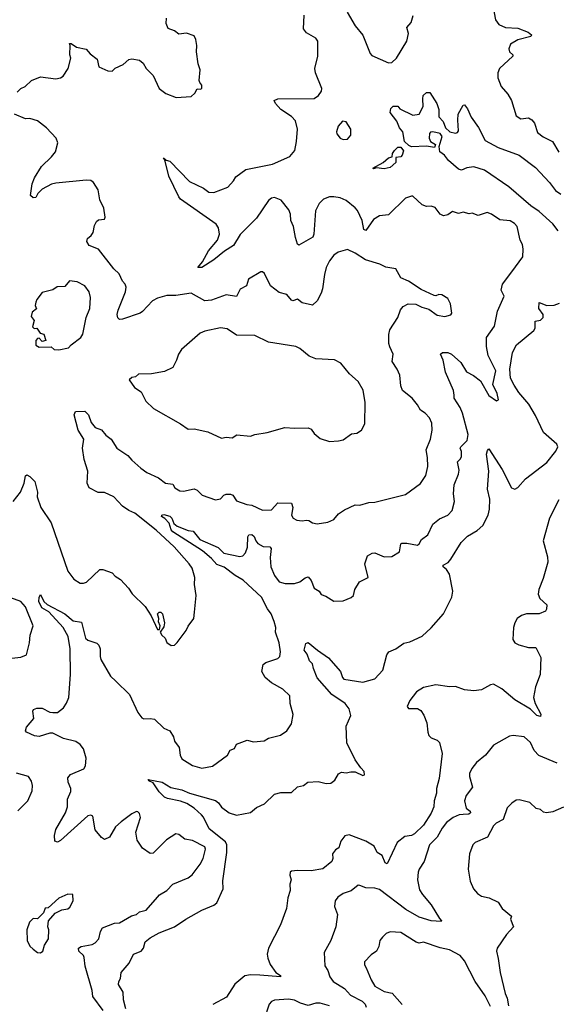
# Model space of a CAD drawing. Extents: x 2057697 to 2160550, y 827490 to 1016834.
# Tile 421 of 509: x 2106937 to 2110475, y 976105 to 982586. Entities that reach past the tile are written whole.
import ezdxf

# ---------------------------------------------------------------- set-up
doc = ezdxf.new("R2010")
doc.units = 0

msp = doc.modelspace()

# ---------------------------------------------------------------- linework, layer by layer
at = {"layer": '0CON20XD'}
for points in [[(2110049.1, 982689.1), (2110068.6, 982585), (2110090.8, 982555), (2110135, 982535.5), (2110215, 982529.4), (2110284, 982504), (2110306.1, 982486.1), (2110300, 982475), (2110215, 982454.3), (2110166.2, 982425), (2110157, 982393), (2110161.2, 982375), (2110181.2, 982355), (2110183.3, 982345), (2110095.3, 982264.7), (2110082.8, 982235), (2110082.9, 982202.9), (2110105.4, 982145.4), (2110150, 982095), (2110172.5, 982055), (2110205, 981952.5), (2110235, 981932.5), (2110285, 981938.8), (2110307.7, 981927.7), (2110324, 981904), (2110344.2, 981844.2), (2110381.2, 981815), (2110443.2, 981783.2), (2110485, 981713.8)], [(2109174.1, 978885.9), (2109230, 978915), (2109208, 979005), (2109225, 979056.2), (2109255.6, 979074.4), (2109275, 979077.5), (2109335, 979050.6), (2109385, 979051.9), (2109436.5, 979083.5), (2109444.3, 979135), (2109450.9, 979139.1), (2109485, 979139.4), (2109555, 979127.5), (2109565.8, 979135), (2109582, 979165), (2109624, 979195), (2109656, 979265), (2109698.9, 979301.1), (2109755, 979323.8), (2109783.8, 979355), (2109798, 979415), (2109792.5, 979465), (2109795.7, 979524.3), (2109824.2, 979595), (2109828.3, 979621.7), (2109817.8, 979675), (2109838.6, 979695), (2109845, 979710), (2109844.5, 979744.5), (2109835.8, 979765), (2109839.2, 979775), (2109881.4, 979815), (2109888.5, 979855), (2109850.9, 979995), (2109835, 980034), (2109795.6, 980095), (2109795.6, 980115), (2109792.7, 980145), (2109738.6, 980265), (2109724.5, 980344.5), (2109706.7, 980383.3), (2109720, 980395), (2109755, 980394.2), (2109778.8, 980385), (2109839.7, 980329.7), (2109877, 980267), (2109924.4, 980244.4), (2109968.6, 980208.6), (2110025, 980111.2), (2110075, 980077.5), (2110087, 980083), (2110080, 980125), (2110050, 980185), (2110070.5, 980275), (2110019.2, 980375), (2110009.4, 980435), (2110008.1, 980495), (2110060.7, 980569.3), (2110081.7, 980668.3), (2110125.7, 980765), (2110104.6, 980804.6), (2110114.4, 980845.6), (2110175, 980926.2), (2110247.5, 981025), (2110251.2, 981075), (2110246.2, 981105), (2110230, 981135), (2110210, 981225), (2110194, 981245), (2110165, 981260.8), (2110097.7, 981267.7), (2110042.5, 981305), (2110013.6, 981316.4), (2109955, 981297.5), (2109915, 981312.5), (2109895, 981307.5), (2109855, 981320), (2109825, 981311.2), (2109785, 981323.8), (2109755, 981300.8), (2109725, 981293.8), (2109705, 981306.7), (2109670.5, 981350.5), (2109645, 981358.8), (2109615, 981356.7), (2109585, 981366.7), (2109525, 981423.3), (2109515, 981423.3), (2109475, 981410), (2109365, 981302), (2109305, 981294), (2109265, 981270), (2109215, 981198.5), (2109201.5, 981205), (2109190.3, 981265), (2109159.4, 981329.4), (2109145, 981348.2), (2109085.6, 981395), (2109045, 981412.5), (2109005, 981420), (2108975, 981419.4), (2108936.2, 981405), (2108908.1, 981375), (2108883.4, 981326.6), (2108872.7, 981175), (2108865.9, 981155), (2108775, 981102), (2108765, 981107.5), (2108751.1, 981151.1), (2108739.5, 981225), (2108720.6, 981265), (2108719.1, 981305), (2108707.8, 981335), (2108657.5, 981397.5), (2108615, 981414.4), (2108595, 981410.6), (2108574, 981396), (2108495, 981279.2), (2108387.8, 981172.2), (2108345, 981098.8), (2108285, 981061.4), (2108215.5, 981004.5), (2108135, 980954), (2108110, 980955), (2108139.1, 980990.9), (2108180.4, 981065), (2108239.1, 981135), (2108252.3, 981175), (2108246.4, 981215), (2108229.1, 981239.1), (2107996.2, 981405), (2107985, 981418.8), (2107918.1, 981555), (2107892.5, 981662.5), (2107883.8, 981676.2), (2107900.7, 981660.7), (2107925, 981653.8), (2108055, 981520), (2108147.4, 981477.4), (2108180.9, 981450.9), (2108215, 981447.5), (2108305.8, 981484.2), (2108345, 981526.2), (2108359.1, 981550.9), (2108425, 981599.2), (2108600, 981635), (2108715, 981684.3), (2108747.5, 981725), (2108758.1, 981785), (2108765.8, 981865), (2108751.2, 981921.2), (2108725, 981948), (2108655, 981994.2), (2108621.2, 982035), (2108612.5, 982055), (2108635, 982065.7), (2108875, 982066.2), (2108904.2, 982085.8), (2108923.9, 982116.1), (2108926.1, 982133.9), (2108883.1, 982235), (2108878.9, 982265), (2108898.6, 982345), (2108899.2, 982445), (2108885, 982464), (2108825, 982500), (2108805.7, 982525), (2108809.6, 982615)], [(2109091.9, 982635), (2109144.7, 982544.7), (2109194.2, 982485), (2109242.7, 982362.7), (2109255, 982351.2), (2109365, 982302.5), (2109385, 982303.3), (2109417.7, 982332.3), (2109485.8, 982445), (2109496.2, 982495), (2109483.8, 982535), (2109512.5, 982567.5), (2109525.5, 982614.5)], [(2106920.7, 982109.3), (2106945, 982133.3), (2106974.1, 982145.9), (2107015, 982186), (2107075, 982210), (2107175, 982196.7), (2107205.9, 982204.1), (2107222.5, 982215), (2107256.7, 982265), (2107273, 982333), (2107266.7, 982355), (2107270, 982415), (2107265, 982430), (2107275, 982430), (2107310, 982405), (2107375, 982391.2), (2107400.5, 982360.5), (2107447.5, 982325), (2107457.5, 982275), (2107518.3, 982248.3), (2107545, 982247.5), (2107565, 982266.7), (2107618.8, 982291.2), (2107656.1, 982323.9), (2107675, 982328.8), (2107725, 982320), (2107749.3, 982299.3), (2107770, 982265), (2107815, 982217.5), (2107855, 982133.3), (2107900, 982100), (2107966.7, 982073.3), (2108065, 982081.2), (2108088.8, 982101.2), (2108105, 982130), (2108125, 982127.5), (2108135, 982132.5), (2108136.2, 982155), (2108121.7, 982171.7), (2108118.8, 982185), (2108125.7, 982255.7), (2108111.2, 982295), (2108100, 982375), (2108102.5, 982415), (2108096.4, 982456.4), (2108085, 982480), (2108035, 982497.5), (2107985, 982490), (2107955, 982513.3), (2107915, 982527.5), (2107901.7, 982561.7), (2107903.8, 982595)], [(2110481.6, 981195), (2110445, 981242.4), (2110355, 981323.3), (2110300.8, 981360.8), (2110155, 981485.7), (2109996.2, 981595), (2109925, 981618.2), (2109878.9, 981611.1), (2109845, 981594.6), (2109825, 981602.5), (2109759.5, 981659.5), (2109733.2, 981693.2), (2109701.4, 981715), (2109697.9, 981752.1), (2109717, 981817), (2109705, 981836), (2109655, 981846.7), (2109640, 981845), (2109633, 981837), (2109632.5, 981805), (2109640, 981785), (2109672.5, 981765), (2109666.2, 981743.8), (2109613.6, 981753.6), (2109515, 981748.8), (2109497.7, 981757.7), (2109468.8, 981785), (2109457.7, 981847.7), (2109436.2, 981875), (2109418.6, 981918.6), (2109374, 981975), (2109379.3, 982000.7), (2109395, 982016.2), (2109425, 982016), (2109438.3, 981998.3), (2109525, 981958), (2109565.7, 981964.3), (2109593.1, 982015), (2109589.2, 982065), (2109593.2, 982086.8), (2109615, 982107.5), (2109635, 982107.5), (2109682, 982035), (2109696, 981995), (2109696, 981946), (2109723.3, 981915), (2109738.1, 981875), (2109768.1, 981848.1), (2109805, 981839.4), (2109817.2, 981842.8), (2109825.6, 981855), (2109819.6, 981925), (2109823.3, 981965), (2109855, 982023.8), (2109865, 982026.2), (2109885, 981998.8), (2109907.8, 981945), (2109957.3, 981877.3), (2110000, 981790), (2110085, 981744), (2110225, 981694.6), (2110332, 981612), (2110423.4, 981515), (2110462.4, 981462.4), (2110497.9, 981437.9)], [(2106893.8, 979415), (2106942, 979475), (2106965.7, 979535), (2106976.2, 979583.8), (2106985, 979590), (2107005, 979578.8), (2107037, 979547), (2107054.3, 979475), (2107052.9, 979445), (2107075.7, 979375), (2107143.4, 979273.4), (2107253.3, 978955), (2107293.7, 978903.7), (2107335, 978876.2), (2107356.4, 978876.4), (2107376.4, 978883.6), (2107465, 978967.5), (2107485, 978966.7), (2107545, 978945.8), (2107565, 978923.8), (2107600.9, 978900.9), (2107653.8, 978845), (2107677.3, 978807.3), (2107762.3, 978722.3), (2107802.7, 978662.7), (2107845, 978572.5), (2107858.3, 978571.7), (2107862.5, 978595), (2107851.7, 978621.7), (2107853.8, 978645), (2107844.4, 978675.6), (2107855, 978686.2), (2107865, 978686.2), (2107877.5, 978675), (2107890, 978615), (2107885, 978590), (2107862.5, 978555), (2107872.5, 978535), (2107893.8, 978515), (2107905, 978486.2), (2107935, 978466.2), (2107955, 978468.8), (2107974.2, 978485.8), (2108033.8, 978565), (2108046.4, 978593.6), (2108083.3, 978645), (2108087, 978687), (2108098.8, 978795), (2108087.5, 978867.5), (2108090, 978915), (2108071.9, 978975), (2108052.5, 979005), (2107954.6, 979115), (2107835.4, 979225), (2107695, 979336.7), (2107655, 979355.6), (2107614.5, 979384.5), (2107556, 979445), (2107495, 979474.3), (2107453.6, 979473.6), (2107394, 979505), (2107381.2, 979535), (2107385.5, 979615), (2107361.2, 979691.2), (2107350.6, 979765), (2107359.5, 979825), (2107321.9, 979885), (2107295.6, 979985), (2107305, 980007.5), (2107365, 980009.2), (2107390, 979985), (2107406.7, 979935), (2107435, 979901.2), (2107476.1, 979886.1), (2107505, 979850.6), (2107539.2, 979825), (2107575.8, 979765), (2107648.1, 979718.1), (2107675, 979685.8), (2107734, 979634), (2107774, 979605), (2107850.9, 979570.9), (2107896.1, 979536.1), (2107945, 979528.6), (2107958.8, 979505), (2107991.2, 979485), (2108015, 979482.2), (2108085, 979497.5), (2108105, 979488), (2108138.8, 979455), (2108225, 979425.7), (2108258.6, 979431.4), (2108280, 979455), (2108295, 979462), (2108325, 979463.3), (2108340, 979455), (2108365, 979419.2), (2108432.5, 979395), (2108465, 979390.6), (2108535, 979357.8), (2108595, 979360.5), (2108635, 979405.7), (2108725, 979403.3), (2108734.4, 979375), (2108726, 979325), (2108736.2, 979305), (2108761.7, 979291.7), (2108795, 979286.2), (2108825, 979292.5), (2108839.3, 979289.3), (2108864.3, 979274.3), (2108895, 979267.5), (2108965, 979278.8), (2109005, 979296.7), (2109036.1, 979333.9), (2109075, 979360), (2109145, 979392), (2109175, 979390), (2109235, 979408.8), (2109275, 979409.2), (2109475, 979460.6), (2109575, 979532), (2109610, 979585), (2109622.9, 979645), (2109621.5, 979705), (2109611.8, 979755), (2109641.5, 979825), (2109651.5, 979885), (2109649.4, 979929.4), (2109634.3, 979965), (2109605.3, 979995.3), (2109574.2, 980015), (2109555, 980051.2), (2109520, 980095), (2109455.8, 980145.8), (2109445.8, 980175), (2109438, 980245), (2109420.8, 980285), (2109388.1, 980335), (2109394.3, 980385), (2109373.4, 980433.4), (2109365.4, 980455.4), (2109365.9, 980514.1), (2109373.1, 980545), (2109426, 980625), (2109443.8, 980675), (2109461.2, 980698.8), (2109493.6, 980716.4), (2109545, 980713.3), (2109583, 980693), (2109630, 980680), (2109685, 980640), (2109735, 980632), (2109775, 980643.3), (2109780, 980655), (2109772, 980715), (2109755, 980750), (2109715, 980773.8), (2109695, 980776.7), (2109675, 980767.5), (2109665, 980770), (2109578.8, 980808.8), (2109495, 980863.8), (2109445, 980886), (2109412.5, 980945), (2109345.9, 980955.9), (2109307.3, 980977.3), (2109213.3, 981005), (2109145, 981050), (2109095, 981073.1), (2109033.4, 981056.6), (2109004, 981035), (2108975, 980998.8), (2108954.5, 980955.5), (2108942.4, 980907.6), (2108928.9, 980815), (2108921.5, 980785), (2108895, 980736.2), (2108865, 980705.8), (2108795, 980723.1), (2108765, 980745.8), (2108735, 980735.7), (2108725, 980739.2), (2108695, 980776.7), (2108645, 980790), (2108587.1, 980835), (2108548.8, 980915), (2108535.7, 980925.7), (2108525, 980926), (2108442.7, 980877.3), (2108429.4, 980835), (2108387.9, 980812.1), (2108365, 980763.1), (2108295, 980774.7), (2108199.4, 980740.6), (2108156.1, 980736.1), (2108065, 980785.5), (2107965, 980769.4), (2107905, 980770.8), (2107845, 980752.5), (2107811.2, 980735), (2107746.2, 980665), (2107730, 980655), (2107613.8, 980613.8), (2107595, 980613.3), (2107582.3, 980622.3), (2107579.2, 980645), (2107585.6, 980674.4), (2107633.3, 980795), (2107636.9, 980825), (2107631.4, 980845), (2107614.4, 980865), (2107592.9, 980912.9), (2107556, 980946), (2107456.2, 981076.2), (2107395, 981100), (2107378, 981125), (2107383.8, 981145), (2107408, 981165), (2107420.8, 981185), (2107428.8, 981231.2), (2107442.1, 981257.9), (2107455, 981268.8), (2107495, 981272.5), (2107500, 981285), (2107490, 981345), (2107465, 981400), (2107454, 981465), (2107423.5, 981513.5), (2107405, 981527.1), (2107375, 981530.6), (2107175, 981510.8), (2107147.3, 981502.7), (2107085, 981470), (2107057.7, 981442.3), (2107043.6, 981416.4), (2107025, 981413.3), (2107008.3, 981428.3), (2107020, 981505), (2107035.5, 981544.5), (2107080.7, 981619.3), (2107146.7, 981683.3), (2107173.3, 981715), (2107188.8, 981775), (2107176.2, 981805), (2107113.9, 981873.9), (2107055, 981920), (2107005, 981936.2), (2106975, 981933.3), (2106903.9, 981963.9)], [(2109065, 981796.7), (2109095, 981800), (2109116.2, 981825), (2109116.2, 981865), (2109085, 981913.3), (2109062, 981918), (2109033.8, 981885), (2109022.3, 981847.7), (2109024, 981835), (2109045, 981806.7), (2109065, 981796.7)], [(2109265, 981603.3), (2109261.7, 981608.3), (2109330, 981645), (2109365, 981676.7), (2109387.5, 981682.5), (2109390, 981705), (2109404, 981725), (2109425, 981745.7), (2109445.7, 981745.7), (2109463, 981723), (2109455, 981693.3), (2109445, 981683.3), (2109411.7, 981678.3), (2109413.3, 981645), (2109375, 981612), (2109335, 981604), (2109285, 981610), (2109265, 981603.3)], [(2107195, 980413.3), (2107257.5, 980425), (2107275, 980446.7), (2107340, 980495), (2107353.8, 980515), (2107373.8, 980625), (2107399.2, 980685), (2107402.3, 980757.7), (2107394.2, 980795), (2107366.2, 980835), (2107315, 980861.2), (2107265, 980866), (2107235, 980830), (2107183, 980827), (2107155, 980807.5), (2107085, 980790), (2107050, 980745), (2107043, 980727), (2107040, 980705), (2107048.3, 980681.7), (2107018.3, 980661.7), (2107013, 980633), (2107032.5, 980605), (2107022.5, 980565), (2107033, 980553), (2107050, 980555), (2107071.7, 980521.7), (2107096.4, 980516.4), (2107110, 980475), (2107085, 980467.5), (2107065, 980490), (2107055, 980487.5), (2107043.3, 980475), (2107043.9, 980443.9), (2107065, 980430), (2107145, 980432.5), (2107164.1, 980414.1), (2107195, 980413.3)], [(2107635, 976074.2), (2107620.6, 976135), (2107618.6, 976185), (2107588, 976235), (2107590, 976255), (2107601.2, 976275), (2107605.7, 976314.3), (2107656.9, 976375), (2107685.6, 976434.4), (2107736.7, 976455), (2107752, 976475), (2107763.8, 976515), (2107795, 976542.9), (2107855, 976575.6), (2107956.3, 976613.7), (2108030.8, 976665), (2108135.8, 976725), (2108213.8, 976756.2), (2108235, 976772), (2108275.3, 976865), (2108273.6, 976916.4), (2108300, 977105), (2108301, 977155), (2108292.4, 977175), (2108185, 977260), (2108146.8, 977336.8), (2108132.9, 977352.9), (2108085.8, 977395.8), (2108037.5, 977427.5), (2107995, 977442.7), (2107908.8, 977458.8), (2107889.1, 977469.1), (2107855, 977504), (2107815, 977562.5), (2107787.5, 977575), (2107783.3, 977585), (2107875, 977566.5), (2107932.5, 977532.5), (2108005, 977516.4), (2108055, 977493.9), (2108225, 977446.2), (2108245, 977430), (2108265, 977401.9), (2108315, 977364.5), (2108365, 977349.4), (2108455, 977367.8), (2108495, 977401.1), (2108547.1, 977425), (2108615, 977487.9), (2108655, 977499.6), (2108725, 977499.7), (2108765, 977535.7), (2108805.6, 977544.4), (2108833.9, 977566.1), (2108901.4, 977571.4), (2108955, 977558.1), (2108985, 977560), (2109010.3, 977579.7), (2109035, 977620.8), (2109055, 977632.9), (2109085, 977629.2), (2109115.8, 977635.8), (2109143.9, 977633.9), (2109195, 977610), (2109206.7, 977615), (2109205, 977637.5), (2109181.2, 977661.2), (2109144.6, 977714.6), (2109090, 977825), (2109085.8, 977935), (2109116.2, 978005), (2109105, 978049.2), (2109078.5, 978085), (2108991.9, 978145), (2108895, 978252.9), (2108869.6, 978315), (2108864.4, 978345), (2108845, 978365.8), (2108828.7, 978408.7), (2108809.6, 978435), (2108821.2, 978478.8), (2108835.9, 978485.9), (2108896.2, 978435), (2108969.2, 978385), (2109049.2, 978295), (2109060.8, 978255), (2109071.2, 978245), (2109195, 978225.8), (2109275, 978246.2), (2109327.1, 978305), (2109353.5, 978405), (2109365.4, 978424.6), (2109413.3, 978445), (2109465, 978482.5), (2109505, 978490.8), (2109585, 978528.6), (2109645, 978582.5), (2109726.4, 978675), (2109780, 978785), (2109787.1, 978825), (2109765.4, 978935.4), (2109746.8, 978966.8), (2109723.8, 978985), (2109723.8, 978995), (2109756.3, 979013.7), (2109775, 979034), (2109841.8, 979145), (2109885, 979186.1), (2109946.5, 979223.5), (2109985, 979256.9), (2110019.3, 979325), (2110028.4, 979365), (2110030.4, 979430.4), (2110016.6, 979496.6), (2110023.4, 979615), (2110009.4, 979725), (2110015, 979750), (2110025, 979760), (2110112.1, 979625), (2110174.4, 979505), (2110195, 979495.6), (2110215, 979505.7), (2110265.6, 979564.4), (2110405, 979670.3), (2110465.4, 979745), (2110477.3, 979775), (2110472.8, 979792.8), (2110385, 979868.2), (2110330.7, 979980.7), (2110287.3, 980055), (2110222.2, 980132.2), (2110190.2, 980180.2), (2110167.1, 980227.1), (2110162.4, 980285), (2110180, 980395), (2110205.4, 980445), (2110320.2, 980539.8), (2110328.9, 980555), (2110329.6, 980600.4), (2110365, 980607.1), (2110382.5, 980625), (2110382.9, 980645), (2110353.9, 980685), (2110355, 980723.8), (2110405, 980704.1), (2110455, 980706.7), (2110490.3, 980719.7)], [(2108975, 979808.8), (2109035, 979813.8), (2109065, 979821.2), (2109120.5, 979859.5), (2109155.9, 979864.1), (2109186.7, 979885), (2109208.8, 979925), (2109210.8, 980065), (2109196.4, 980146.4), (2109165, 980203.8), (2109106.7, 980255), (2109050, 980325), (2109007.7, 980347.7), (2108885, 980352.5), (2108841.7, 980371.7), (2108780.5, 980420.5), (2108755, 980433.8), (2108575, 980462.5), (2108485, 980506), (2108365, 980510), (2108301.7, 980551.7), (2108257.7, 980557.7), (2108155, 980535.6), (2108125, 980522.5), (2108001.2, 980415), (2107981.2, 980385), (2107970, 980345), (2107945, 980296.7), (2107890.3, 980269.7), (2107805, 980254.3), (2107718.3, 980251.7), (2107700, 980235), (2107675, 980230), (2107657.5, 980215), (2107692.5, 980165), (2107735.9, 980135.9), (2107766.7, 980075), (2107817, 980027), (2107995.5, 979925.5), (2108045, 979891.2), (2108086.4, 979893.6), (2108175, 979873.8), (2108265, 979831.2), (2108295, 979838.8), (2108335, 979833.3), (2108366.4, 979853.6), (2108455, 979844), (2108485, 979856), (2108565, 979869.2), (2108681.7, 979901.7), (2108745, 979896.2), (2108835, 979898.8), (2108855, 979890), (2108875, 979861.2), (2108915, 979828.8), (2108975, 979808.8)], [(2110484.6, 979425), (2110423.6, 979305), (2110382.9, 979155), (2110410.8, 979050.7), (2110412.6, 979015), (2110381.8, 978908.2), (2110352.8, 978835), (2110348.6, 978805), (2110359.6, 978775), (2110406, 978735), (2110404.2, 978705.8), (2110396.6, 978693.4), (2110354.5, 978675.5), (2110272.5, 978675), (2110238.8, 978665), (2110210, 978645), (2110195, 978616.7), (2110187.5, 978585), (2110182.5, 978505), (2110195, 978484.3), (2110221.9, 978471.9), (2110285, 978453.1), (2110332.9, 978452.9), (2110366.9, 978386.9), (2110362.7, 978275), (2110331.8, 978195), (2110318.7, 978125), (2110328.7, 978085), (2110365.4, 978015), (2110365, 978000), (2110340, 978005), (2110297.5, 978047.5), (2110195, 978109.2), (2110110.9, 978180.9), (2110055, 978211.1), (2110035, 978206.9), (2109975.5, 978174.5), (2109925, 978167.1), (2109865, 978174.4), (2109805, 978197.5), (2109764.5, 978195.5), (2109675, 978206.9), (2109595, 978190), (2109548.1, 978161.9), (2109505, 978104), (2109487.5, 978065), (2109495, 978050.8), (2109555, 978050.8), (2109577.9, 978037.9), (2109597.2, 978007.2), (2109616.9, 977956.9), (2109621.9, 977895), (2109628.9, 977875), (2109645, 977859), (2109683.6, 977843.6), (2109698.9, 977828.9), (2109718.1, 977755), (2109698.3, 977591.7), (2109680.8, 977525), (2109680.5, 977495), (2109665.4, 977445), (2109663.1, 977405), (2109645, 977362.7), (2109595, 977284.6), (2109535, 977226.2), (2109515, 977215.4), (2109471.8, 977208.2), (2109420.6, 977169.4), (2109355, 977029.4), (2109341.8, 977035), (2109321.4, 977085), (2109290.6, 977105), (2109269.2, 977145), (2109215, 977178.2), (2109105, 977219.7), (2109076.9, 977213.1), (2109051.1, 977178.9), (2109037.1, 977135), (2109015, 977122.2), (2108996.2, 977095), (2108997.3, 977065), (2108991.1, 977045), (2108932.7, 976997.3), (2108855, 976983.4), (2108764.4, 976985.6), (2108725, 976980), (2108716.4, 976973.6), (2108714, 976955), (2108723.8, 976925), (2108715.8, 976895), (2108717, 976853), (2108701.2, 976805), (2108692, 976735), (2108652.4, 976627.6), (2108575.3, 976475), (2108566.4, 976435), (2108569.5, 976409.5), (2108586.2, 976366.2), (2108623, 976313), (2108653.8, 976295), (2108652.5, 976285), (2108516.9, 976296.9), (2108455, 976297.9), (2108418.8, 976291.2), (2108353.5, 976236.5), (2108297.6, 976152.4), (2108207.2, 976102.8)], [(2107486.7, 976065), (2107418, 976155), (2107414.6, 976195), (2107369.1, 976355), (2107362.6, 976412.6), (2107356.8, 976426.8), (2107327.1, 976455), (2107324.2, 976475), (2107342.5, 976485), (2107415, 976499.4), (2107435, 976510), (2107457.5, 976535), (2107468.1, 976585), (2107481.4, 976608.6), (2107561.2, 976638.8), (2107595, 976640.3), (2107673.9, 976686.1), (2107705, 976696.2), (2107726.7, 976713.3), (2107768.8, 976725), (2107845, 976810), (2107857.5, 976825), (2107905, 976854), (2107945, 976895.8), (2108045, 976937.1), (2108073, 976957), (2108123.9, 977026.1), (2108144.4, 977065), (2108160, 977125), (2108155, 977141.2), (2108075, 977181.9), (2108025, 977192.5), (2107985, 977222.5), (2107965, 977225.8), (2107902.6, 977187.4), (2107815, 977098.9), (2107795, 977096.7), (2107745, 977132.9), (2107710.4, 977185), (2107702.4, 977237.6), (2107731.4, 977335), (2107725, 977360), (2107715, 977371.2), (2107705, 977373.8), (2107675, 977359.2), (2107605.7, 977305), (2107568, 977272), (2107527.5, 977205), (2107495, 977189.2), (2107475, 977202), (2107435, 977253.8), (2107417.5, 977342.5), (2107405, 977350), (2107385, 977344.3), (2107205, 977183.8), (2107185, 977171.2), (2107167.5, 977177.5), (2107166.2, 977215), (2107174.2, 977255), (2107239.5, 977365), (2107252.2, 977405), (2107251.4, 977455), (2107274.4, 977505), (2107273.5, 977525), (2107256.2, 977566.2), (2107254.4, 977595), (2107272.6, 977617.4), (2107358.8, 977655), (2107370, 977675), (2107374.2, 977725), (2107356.2, 977786.2), (2107334.4, 977815), (2107305.7, 977835), (2107225, 977854.7), (2107155, 977889.1), (2107135, 977888.6), (2107065, 977867.7), (2107035, 977872.7), (2106981.5, 977895), (2106976.2, 977905), (2106981.2, 977928.8), (2107030.8, 977985), (2107023.8, 978035), (2107027.5, 978045), (2107050, 978055), (2107085, 978053.1), (2107135, 978027.8), (2107155, 978024.4), (2107185, 978025.7), (2107224.5, 978055.5), (2107245, 978086.2), (2107260, 978125), (2107272.4, 978275), (2107269.6, 978445), (2107255.2, 978525.2), (2107224.2, 978584.2), (2107128.8, 978688.8), (2107082.7, 978715), (2107063.9, 978756.1), (2107065, 978782.5), (2107075, 978802.5), (2107096.7, 978756.7), (2107117.2, 978737.2), (2107235, 978676), (2107289.6, 978629.6), (2107345, 978620), (2107370.6, 978515), (2107385, 978502.2), (2107445, 978480.8), (2107458.7, 978468.7), (2107467.5, 978445), (2107466, 978395), (2107471.2, 978375), (2107535, 978263.8), (2107570.9, 978230.9), (2107660, 978145), (2107714.3, 978025), (2107741.3, 977991.3), (2107755, 977982.9), (2107795, 977986.7), (2107825, 977980.8), (2107885, 977922), (2107926.2, 977905), (2107950, 977865), (2107956.4, 977836.4), (2107986.2, 977795), (2107994, 977745), (2108005, 977720), (2108075, 977675.8), (2108135, 977660), (2108205, 977672.9), (2108304, 977745), (2108323, 977777), (2108351.4, 977788.6), (2108365, 977817.5), (2108435, 977843.3), (2108475, 977833.3), (2108545, 977840), (2108575, 977856.2), (2108653.9, 977876.1), (2108695.9, 977904.1), (2108725, 977950), (2108737, 978013), (2108716.7, 978085), (2108713.8, 978135), (2108668.6, 978178.6), (2108595, 978220.8), (2108552, 978255), (2108530, 978295), (2108538.8, 978341.2), (2108557.5, 978355), (2108635, 978381.2), (2108650, 978395), (2108652.5, 978425), (2108644.2, 978485), (2108620, 978555), (2108622, 978585), (2108612.5, 978625), (2108591.9, 978675), (2108567.4, 978707.4), (2108528.5, 978785), (2108407.2, 978897.2), (2108355, 978926.6), (2108283.2, 978983.2), (2108235, 979000.5), (2108199.6, 979039.6), (2108139.1, 979089.1), (2107945, 979215.5), (2107935, 979227.5), (2107921.8, 979271.8), (2107892.1, 979302.1), (2107870, 979315), (2107872.5, 979325), (2107885, 979328.6), (2107925, 979317.5), (2107937.8, 979305), (2107950.5, 979270.5), (2107972.4, 979252.4), (2108045, 979224.3), (2108078.3, 979218.3), (2108123.5, 979163.5), (2108242.2, 979112.2), (2108281.2, 979075), (2108385, 979052.2), (2108405, 979057.1), (2108423.5, 979076.5), (2108436.9, 979113.1), (2108438.1, 979181.9), (2108445.4, 979194.6), (2108465, 979197.5), (2108479.5, 979185), (2108491.1, 979155), (2108505, 979138.6), (2108539.1, 979119.1), (2108584, 979115), (2108592.1, 979105), (2108585.4, 979045), (2108590, 978985), (2108615, 978928), (2108645, 978885.6), (2108685, 978874.5), (2108746.2, 978873.8), (2108781.2, 978885), (2108815, 978912.9), (2108835, 978917.5), (2108854.4, 978895), (2108875, 978843.3), (2108907.5, 978825), (2108921.7, 978801.7), (2108951.2, 978791.2), (2109005, 978758.8), (2109065, 978760), (2109118.3, 978781.7), (2109133.6, 978796.4), (2109142.5, 978835), (2109174.1, 978885.9)], [(2106885, 978383.3), (2106945, 978390), (2106982.5, 978405), (2107002, 978485), (2107005.8, 978535), (2107025.8, 978595), (2106975, 978722), (2106945, 978756), (2106855, 978788.8)], [(2110475, 977691.5), (2110353.5, 977743.5), (2110321.9, 977775), (2110297.9, 977827.9), (2110256.2, 977865), (2110184.3, 977874.3), (2110159.3, 977870.7), (2110055, 977811.2), (2110003.3, 977745), (2109943, 977697), (2109912.4, 977657.6), (2109897.5, 977625), (2109897.1, 977605), (2109917.8, 977535), (2109875, 977480), (2109863.5, 977445), (2109875.6, 977395), (2109900.6, 977375), (2109904.4, 977365), (2109893.8, 977356.2), (2109855.9, 977354.1), (2109828.5, 977351.5), (2109790, 977335), (2109745, 977302.5), (2109716.9, 977265), (2109684.6, 977205.4), (2109633.3, 977155), (2109599.4, 977045), (2109566, 976995), (2109560, 976975), (2109555.8, 976924.2), (2109569.1, 976859.1), (2109587.4, 976827.4), (2109645, 976760), (2109698.8, 976668.8), (2109712.5, 976655), (2109710, 976650), (2109645, 976653.6), (2109565, 976678.8), (2109478.5, 976728.5), (2109305, 976860), (2109275, 976868.6), (2109215, 976870.6), (2109175, 976887.5), (2109165, 976888), (2109118.3, 976851.7), (2109065, 976834.2), (2109029.7, 976810.3), (2109014.2, 976785), (2109009.5, 976749.5), (2109028, 976695), (2109018, 976615), (2108983.8, 976525), (2108940, 976445), (2108945, 976357.5), (2108965, 976326.7), (2108978, 976285), (2109000.8, 976255), (2109075, 976208.9), (2109114.7, 976164.7), (2109191.2, 976125), (2109211.2, 976105), (2109217.5, 976085)], [(2106925, 977378.8), (2106991.2, 977445), (2107019.7, 977510.3), (2107022, 977545), (2107015, 977572.5), (2106995, 977603.3), (2106916.1, 977626.1)], [(2110515, 977402.3), (2110445, 977371.8), (2110404.3, 977364.3), (2110385, 977368.8), (2110365, 977387.5), (2110335, 977392.5), (2110295, 977433.1), (2110225, 977450), (2110205, 977448.8), (2110175, 977429.2), (2110145, 977398), (2110118.8, 977321.2), (2110073.4, 977296.6), (2110055, 977279.2), (2110015, 977204.4), (2109935, 977170), (2109920, 977155), (2109897.8, 977095), (2109887.5, 976995), (2109901.9, 976915), (2109924.3, 976865), (2109950, 976835), (2109975, 976817.5), (2110027.5, 976805), (2110085, 976776.2), (2110111.2, 976735), (2110172.5, 976685), (2110167.5, 976665), (2110185.6, 976615), (2110140, 976565), (2110079.2, 976475), (2110075.7, 976455), (2110086.6, 976406.6), (2110098.9, 976315), (2110132.5, 976175), (2110145.7, 976145), (2110152.9, 976095)], [(2107075, 976444.2), (2107088.8, 976455), (2107100, 976495), (2107127.5, 976535), (2107128.8, 976595), (2107122.5, 976615), (2107127.5, 976655), (2107170, 976705), (2107215, 976726.7), (2107255, 976733.8), (2107266.7, 976745), (2107290, 976785), (2107287, 976827), (2107255, 976830), (2107195, 976802.5), (2107125, 976740), (2107105, 976737.5), (2107093.6, 976706.4), (2107055, 976667.5), (2107025, 976670), (2107002.5, 976645), (2106983.3, 976595), (2106986, 976525), (2107005, 976486.7), (2107025, 976466.7), (2107055, 976446.2), (2107075, 976444.2)], [(2110035, 976091.2), (2109999.4, 976159.4), (2109935.4, 976255), (2109865, 976391.4), (2109835.6, 976425), (2109765, 976463.5), (2109705, 976476.4), (2109595, 976514.4), (2109565, 976508), (2109545.8, 976514.2), (2109445, 976577.3), (2109375, 976581.9), (2109349.7, 976570.3), (2109325, 976546.2), (2109307.5, 976525), (2109300, 976485), (2109284.5, 976455.5), (2109249.8, 976430.2), (2109206, 976385), (2109205.8, 976365), (2109218, 976345), (2109249.1, 976265), (2109274.4, 976225), (2109335, 976188.5), (2109388.9, 976178.9), (2109454, 976104)], [(2108975, 976095.3), (2108915, 976111.5), (2108885, 976112.5), (2108835, 976097.7), (2108785, 976112.1), (2108745, 976131.8), (2108705, 976139.6), (2108615, 976132.9), (2108595, 976124), (2108578.8, 976105), (2108546.2, 976005)]]:
    msp.add_lwpolyline(points, dxfattribs=at)

doc.saveas('drawing.dxf')
